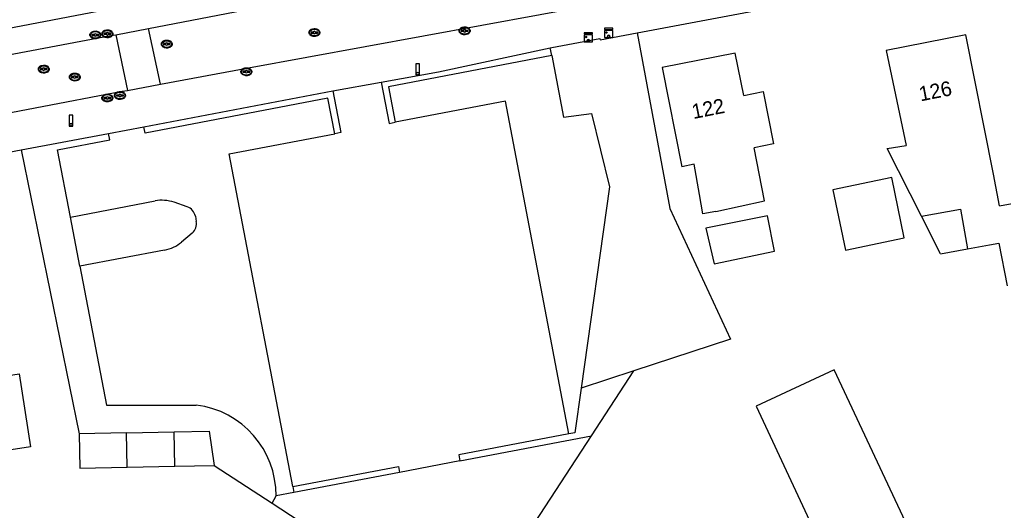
# Model space of a CAD drawing. Extents: x 194485 to 197793, y 468269 to 470822.
# Drawn here: x 195475 to 195554.8, y 469500.8 to 469540.7 of the extents above; entities that cross this region are included whole.
import ezdxf

# ---------------------------------------------------------------- set-up
doc = ezdxf.new("R2010")
doc.units = 0
for name, color, linetype in [('BGT grensvlak begroeid terreindeel', 7, 'Continuous'), ('BGT grensvlak begroeid terreindeel LR', 7, 'Continuous'), ('BGT grensvlak gebouwinstallatie plus 1', 7, 'Continuous'), ('BGT grensvlak onbegroeid terreindeel', 7, 'Continuous'), ('BGT grensvlak onbegroeid terreindeel LR', 7, 'Continuous'), ('BGT grensvlak pand op maaiveld', 7, 'Continuous'), ('BGT grensvlak pand op maaiveld LR', 7, 'Continuous'), ('BGT grensvlak wegdeel', 7, 'Continuous'), ('BGT puntobject kast elektrakast', 7, 'Continuous'), ('BGT puntobject paal lichtmast', 7, 'Continuous'), ('BGT puntobject put inspectie- rioolput', 7, 'Continuous'), ('BGT puntobject put kolk', 7, 'Continuous'), ('BGT tekst huisnummerreeks', 7, 'Continuous')]:
    doc.layers.add(name, color=color, linetype=linetype)

msp = doc.modelspace()

# ---------------------------------------------------------------- linework, layer by layer
at = {"layer": 'BGT grensvlak begroeid terreindeel'}
msp.add_line((195497.13, 469502.78), (195497.224, 469502.289), dxfattribs=at)
for points in [[(195518.154, 469537.806), (195504.904, 469535.277), (195505.454, 469532.396)], [(195518.154, 469537.806), (195519.11, 469532.796), (195521.396, 469533.108), (195522.842, 469527.155), (195520.543, 469510.78)], [(195500.542, 469531.459), (195499.993, 469534.339), (195485.154, 469531.507), (195485.053, 469532.032)], [(195479.087, 469524.686), (195478.044, 469530.15), (195482.274, 469530.957), (195482.173, 469531.485)], [(195479.851, 469520.685), (195482.003, 469509.407), (195489.301, 469509.407)], [(195520.543, 469510.78), (195520.033, 469507.152), (195519.552, 469507.06)]]:
    msp.add_lwpolyline(points, dxfattribs=at)
msp.add_arc((195488.364, 469502.05), 7.417, 359.72518, 82.74426, dxfattribs=at)
at = {"layer": 'BGT grensvlak begroeid terreindeel LR'}
for p, q in [((195518.154, 469537.806), (195518.035, 469538.428)), ((195524.833, 469512.192), (195520.543, 469510.78))]:
    msp.add_line(p, q, dxfattribs=at)
at = {"layer": 'BGT grensvlak gebouwinstallatie plus 1'}
for p, q in [((195549.709, 469521.703), (195548.162, 469524.769)), ((195549.709, 469521.703), (195551.92, 469522.099)), ((195487.497, 469507.226), (195490.346, 469507.281)), ((195490.346, 469507.281), (195490.75, 469504.488)), ((195487.551, 469504.427), (195490.75, 469504.488))]:
    msp.add_line(p, q, dxfattribs=at)
for points in [[(195540.978, 469526.899), (195541.998, 469521.995), (195546.779, 469522.989), (195545.759, 469527.894), (195540.978, 469526.899)], [(195471.397, 469511.39), (195474.913, 469511.944), (195475.847, 469506.012), (195472.331, 469505.459), (195471.397, 469511.39)]]:
    msp.add_lwpolyline(points, dxfattribs=at)
at = {"layer": 'BGT grensvlak onbegroeid terreindeel'}
for p, q in [((195475.072, 469530.137), (195479.798, 469507.077)), ((195479.087, 469524.686), (195485.952, 469525.996)), ((195488.568, 469525.514), (195487.493, 469525.886)), ((195479.851, 469520.685), (195479.087, 469524.686)), ((195489.224, 469524.757), (195489.304, 469524.336)), ((195488.968, 469523.385), (195488.102, 469522.653)), ((195486.728, 469521.997), (195479.851, 469520.685)), ((195532.657, 469514.766), (195524.833, 469512.192)), ((195521.381, 469506.9), (195524.833, 469512.192)), ((195510.709, 469504.863), (195521.381, 469506.9)), ((195516.801, 469499.878), (195521.381, 469506.9)), ((195490.75, 469504.488), (195495.449, 469501.437)), ((195505.798, 469503.926), (195497.224, 469502.289)), ((195497.224, 469502.289), (195495.781, 469502.014)), ((195495.449, 469501.437), (195495.781, 469502.014)), ((195495.449, 469501.437), (195502.424, 469496.907))]:
    msp.add_line(p, q, dxfattribs=at)
for points in [[(195525.086, 469539.667), (195527.749, 469525.378), (195532.657, 469514.766)], [(195504.323, 469535.652), (195504.963, 469532.303), (195505.454, 469532.396)], [(195500.386, 469534.944), (195501.034, 469531.553), (195500.542, 469531.459)], [(195519.552, 469507.06), (195514.39, 469534.102), (195505.454, 469532.396)], [(195497.13, 469502.78), (195491.968, 469529.822), (195500.542, 469531.459)], [(195519.552, 469507.06), (195510.616, 469505.354), (195510.709, 469504.863)], [(195497.13, 469502.78), (195505.704, 469504.417), (195505.798, 469503.926)]]:
    msp.add_lwpolyline(points, dxfattribs=at)
for centre, radius, start, end in [((195486.516, 469523.051), 2.999, 70.98845, 100.8456), ((195488.245, 469524.571), 0.997, 10.75343, 71.06957), ((195488.322, 469524.148), 1, 310.24733, 10.83479), ((195486.161, 469524.951), 3.008, 280.8598, 310.18338)]:
    msp.add_arc(centre, radius, start, end, dxfattribs=at)
at = {"layer": 'BGT grensvlak onbegroeid terreindeel LR'}
msp.add_line((195510.709, 469504.863), (195505.798, 469503.926), dxfattribs=at)
at = {"layer": 'BGT grensvlak pand op maaiveld'}
for p, q in [((195546.811, 469531.009), (195546.916, 469530.508)), ((195545.387, 469530.269), (195546.916, 469530.508)), ((195548.162, 469524.769), (195545.387, 469530.269)), ((195554.511, 469525.609), (195554.006, 469528.182)), ((195548.162, 469524.769), (195551.34, 469525.337)), ((195551.34, 469525.337), (195551.92, 469522.099)), ((195551.92, 469522.099), (195553.699, 469522.417)), ((195483.648, 469507.152), (195479.798, 469507.077)), ((195483.648, 469507.152), (195487.497, 469507.226)), ((195487.551, 469504.427), (195487.497, 469507.226)), ((195483.702, 469504.352), (195487.551, 469504.427))]:
    msp.add_line(p, q, dxfattribs=at)
for points in [[(195554.006, 469528.182), (195551.785, 469539.496), (195545.304, 469538.225), (195546.811, 469531.009)], [(195533.742, 469534.565), (195533.056, 469538.016), (195527.11, 469536.834), (195528.719, 469528.765)], [(195533.742, 469534.565), (195535.322, 469534.879), (195536.167, 469530.627), (195534.587, 469530.313)], [(195531.469, 469525.149), (195535.442, 469526.014), (195534.587, 469530.313)], [(195531.469, 469525.149), (195530.421, 469524.937), (195530.147, 469526.523), (195529.72, 469528.996), (195528.719, 469528.765)], [(195554.511, 469525.609), (195560.603, 469526.699), (195561.749, 469520.295)], [(195530.655, 469523.794), (195531.335, 469520.892), (195536.252, 469521.925), (195535.661, 469524.778), (195530.655, 469523.794)], [(195553.699, 469522.417), (195554.441, 469522.576), (195555.122, 469519.094)], [(195547.484, 469498.573), (195541.093, 469512.262), (195534.754, 469509.303), (195541.145, 469495.613), (195547.484, 469498.573)], [(195479.798, 469507.077), (195479.852, 469504.278), (195483.702, 469504.352)]]:
    msp.add_lwpolyline(points, dxfattribs=at)
at = {"layer": 'BGT grensvlak pand op maaiveld LR'}
msp.add_line((195483.702, 469504.352), (195483.648, 469507.152), dxfattribs=at)
at = {"layer": 'BGT grensvlak wegdeel'}
for p, q in [((195485.422, 469540.021), (195494.578, 469541.765)), ((195482.761, 469539.488), (195485.422, 469540.021)), ((195486.399, 469535.474), (195485.422, 469540.021)), ((195482.761, 469539.488), (195483.705, 469534.977)), ((195483.705, 469534.977), (195486.399, 469535.474)), ((195485.053, 469532.032), (195500.386, 469534.944)), ((195482.173, 469531.485), (195485.053, 469532.032)), ((195475.072, 469530.137), (195482.173, 469531.485))]:
    msp.add_line(p, q, dxfattribs=at)
for points in [[(195486.399, 469535.474), (195493.536, 469536.822), (195531.422, 469543.765), (195568.191, 469550.814)], [(195525.086, 469539.667), (195550.784, 469544.501), (195550.824, 469544.328), (195568.513, 469547.739), (195568.49, 469547.914), (195575.505, 469549.476)], [(195413.512, 469528.513), (195438.888, 469533.352), (195461.634, 469537.712), (195467.705, 469538.823), (195488.798, 469542.891), (195492.044, 469543.503), (195494.168, 469543.923)], [(195413.922, 469526.482), (195429.08, 469529.365), (195482.353, 469539.432), (195482.761, 469539.488)], [(195518.035, 469538.428), (195518.157, 469538.454), (195522.065, 469539.19), (195522.081, 469539.102), (195525.086, 469539.667)], [(195504.323, 469535.652), (195508.967, 469536.486), (195518.035, 469538.428)], [(195469.123, 469532.199), (195483.282, 469534.913), (195483.705, 469534.977)], [(195500.386, 469534.944), (195500.39, 469534.945), (195504.323, 469535.652)], [(195402.966, 469516.486), (195423.544, 469520.403), (195447.983, 469524.885), (195447.969, 469524.989), (195475.072, 469530.137)]]:
    msp.add_lwpolyline(points, dxfattribs=at)
at = {"layer": 'BGT puntobject kast elektrakast'}
for points in [[(195523.119, 469540.029), (195522.443, 469540.029), (195522.443, 469539.928), (195523.119, 469539.928)], [(195521.46, 469539.67), (195520.784, 469539.67), (195520.784, 469539.569), (195521.46, 469539.569)]]:
    msp.add_lwpolyline(points, close=True, dxfattribs=at)
for points in [[(195522.781, 469539.281), (195523.119, 469539.281), (195523.119, 469539.855), (195522.443, 469539.855), (195522.443, 469539.281), (195522.781, 469539.281)], [(195521.122, 469538.922), (195521.46, 469538.922), (195521.46, 469539.496), (195520.784, 469539.496), (195520.784, 469538.922), (195521.122, 469538.922)]]:
    msp.add_lwpolyline(points, dxfattribs=at)
for centre, radius in [((195522.585, 469539.686), 0.0607), ((195520.926, 469539.327), 0.0607), ((195521.122, 469539.022), 0.1), ((195522.781, 469539.381), 0.1)]:
    msp.add_circle(centre, radius, dxfattribs=at)
for centre, start, end in [((195521.122, 469539.022), 0, 180), ((195521.122, 469539.022), 180, 0), ((195522.781, 469539.381), 0, 180), ((195522.781, 469539.381), 180, 0)]:
    msp.add_arc(centre, 0.1, start, end, dxfattribs=at)
at = {"layer": 'BGT puntobject paal lichtmast'}
for points in [[(195507.434, 469537.146), (195507.134, 469537.146), (195507.134, 469536.246), (195507.284, 469536.246)], [(195507.284, 469536.246), (195507.434, 469536.246), (195507.434, 469537.146)], [(195479.288, 469532.979), (195478.988, 469532.979), (195478.988, 469532.079), (195479.138, 469532.079)], [(195479.138, 469532.079), (195479.288, 469532.079), (195479.288, 469532.979)]]:
    msp.add_lwpolyline(points, dxfattribs=at)
for centre, start, end in [((195507.284, 469536.346), 0, 180), ((195507.284, 469536.346), 0, 180), ((195507.284, 469536.346), 180, 0), ((195507.284, 469536.346), 180, 270), ((195507.284, 469536.346), 270, 0), ((195479.138, 469532.179), 0, 180), ((195479.138, 469532.179), 0, 180), ((195479.138, 469532.179), 180, 0), ((195479.138, 469532.179), 180, 270), ((195479.138, 469532.179), 270, 0)]:
    msp.add_arc(centre, 0.1, start, end, dxfattribs=at)
at = {"layer": 'BGT puntobject put inspectie- rioolput'}
for p, q in [((195498.799, 469539.72), (195498.642, 469539.72)), ((195498.642, 469539.644), (195498.799, 469539.644)), ((195499.142, 469539.72), (195498.985, 469539.72)), ((195498.985, 469539.644), (195499.142, 469539.644)), ((195486.812, 469538.781), (195486.655, 469538.781)), ((195486.655, 469538.707), (195486.812, 469538.707)), ((195487.155, 469538.781), (195486.998, 469538.781)), ((195486.998, 469538.707), (195487.155, 469538.707)), ((195476.827, 469536.747), (195476.67, 469536.747)), ((195476.67, 469536.672), (195476.827, 469536.672)), ((195477.17, 469536.747), (195477.013, 469536.747)), ((195477.013, 469536.672), (195477.17, 469536.672)), ((195479.344, 469536.103), (195479.187, 469536.103)), ((195479.187, 469536.028), (195479.344, 469536.028)), ((195479.687, 469536.103), (195479.53, 469536.103)), ((195479.53, 469536.028), (195479.687, 469536.028))]:
    msp.add_line(p, q, dxfattribs=at)
for centre, radius, start, end in [((195498.892, 469539.682), 0.1, 0, 180), ((195498.642, 469539.682), 0.0375, 90, 270), ((195498.892, 469539.682), 0.1, 157.97569, 180), ((195498.892, 469539.682), 0.1, 180, 202.02431), ((195498.892, 469539.682), 0.1, 180, 0), ((195498.892, 469539.682), 0.1, 0, 22.02431), ((195498.892, 469539.682), 0.1, 337.97569, 0), ((195499.142, 469539.682), 0.0375, 270, 90), ((195486.655, 469538.744), 0.0375, 90, 270), ((195486.905, 469538.744), 0.1, 0, 180), ((195486.905, 469538.744), 0.1, 157.97569, 180), ((195486.905, 469538.744), 0.1, 180, 202.02431), ((195486.905, 469538.744), 0.1, 180, 0), ((195486.905, 469538.744), 0.1, 0, 22.02431), ((195486.905, 469538.744), 0.1, 337.97569, 0), ((195487.155, 469538.744), 0.0375, 270, 90), ((195476.67, 469536.71), 0.0375, 90, 270), ((195476.92, 469536.71), 0.1, 0, 180), ((195476.92, 469536.71), 0.1, 157.97569, 180), ((195476.92, 469536.71), 0.1, 180, 202.02431), ((195476.92, 469536.71), 0.1, 180, 0), ((195476.92, 469536.71), 0.1, 0, 22.02431), ((195476.92, 469536.71), 0.1, 337.97569, 0), ((195477.17, 469536.71), 0.0375, 270, 90), ((195479.187, 469536.065), 0.0375, 90, 270), ((195479.437, 469536.065), 0.1, 0, 180), ((195479.437, 469536.065), 0.1, 157.97569, 180), ((195479.437, 469536.065), 0.1, 180, 202.02431), ((195479.437, 469536.065), 0.1, 180, 0), ((195479.437, 469536.065), 0.1, 0, 22.02431), ((195479.437, 469536.065), 0.1, 337.97569, 0), ((195479.687, 469536.065), 0.0375, 270, 90)]:
    msp.add_arc(centre, radius, start, end, dxfattribs=at)
for centre in [(195498.892, 469539.682), (195486.905, 469538.744), (195476.92, 469536.71), (195479.437, 469536.065)]:
    msp.add_ellipse(centre, major_axis=(0.392, 0), ratio=0.689655, dxfattribs=at)
for points in [[(195499.334, 469539.682), (195499.334, 469539.725), (195499.322, 469539.769), (195499.256, 469539.883), (195499.175, 469539.94), (195498.983, 469540.005), (195498.873, 469540.011), (195498.67, 469539.97), (195498.579, 469539.923), (195498.476, 469539.806), (195498.451, 469539.746), (195498.449, 469539.624), (195498.473, 469539.563), (195498.557, 469539.464), (195498.616, 469539.425), (195498.795, 469539.357), (195498.929, 469539.35), (195499.162, 469539.412), (195499.262, 469539.481), (195499.325, 469539.606), (195499.334, 469539.644), (195499.334, 469539.682)], [(195487.347, 469538.744), (195487.347, 469538.787), (195487.335, 469538.831), (195487.269, 469538.945), (195487.188, 469539.002), (195486.996, 469539.067), (195486.886, 469539.073), (195486.683, 469539.032), (195486.592, 469538.985), (195486.489, 469538.868), (195486.464, 469538.808), (195486.462, 469538.686), (195486.486, 469538.625), (195486.57, 469538.526), (195486.629, 469538.487), (195486.808, 469538.419), (195486.942, 469538.412), (195487.175, 469538.474), (195487.275, 469538.543), (195487.338, 469538.668), (195487.347, 469538.706), (195487.347, 469538.744)], [(195477.362, 469536.71), (195477.362, 469536.753), (195477.35, 469536.797), (195477.284, 469536.911), (195477.203, 469536.968), (195477.011, 469537.033), (195476.901, 469537.039), (195476.698, 469536.998), (195476.607, 469536.951), (195476.504, 469536.834), (195476.479, 469536.774), (195476.477, 469536.652), (195476.501, 469536.591), (195476.585, 469536.492), (195476.644, 469536.453), (195476.823, 469536.385), (195476.957, 469536.378), (195477.19, 469536.44), (195477.29, 469536.509), (195477.353, 469536.634), (195477.362, 469536.672), (195477.362, 469536.71)], [(195479.879, 469536.065), (195479.879, 469536.108), (195479.867, 469536.152), (195479.801, 469536.266), (195479.72, 469536.323), (195479.528, 469536.388), (195479.418, 469536.394), (195479.215, 469536.353), (195479.124, 469536.306), (195479.021, 469536.189), (195478.996, 469536.129), (195478.994, 469536.007), (195479.018, 469535.946), (195479.102, 469535.847), (195479.161, 469535.808), (195479.34, 469535.74), (195479.474, 469535.733), (195479.707, 469535.795), (195479.807, 469535.864), (195479.87, 469535.989), (195479.879, 469536.027), (195479.879, 469536.065)]]:
    msp.add_open_spline(points, degree=3, dxfattribs=at)
at = {"layer": 'BGT puntobject put kolk'}
for p, q in [((195510.993, 469539.861), (195510.836, 469539.861)), ((195510.836, 469539.786), (195510.993, 469539.786)), ((195511.336, 469539.861), (195511.179, 469539.861)), ((195511.179, 469539.786), (195511.336, 469539.786)), ((195481.017, 469539.524), (195480.86, 469539.524)), ((195480.86, 469539.449), (195481.017, 469539.449)), ((195481.36, 469539.524), (195481.203, 469539.524)), ((195481.203, 469539.449), (195481.36, 469539.449)), ((195481.993, 469539.62), (195481.836, 469539.62)), ((195481.836, 469539.545), (195481.993, 469539.545)), ((195482.336, 469539.62), (195482.179, 469539.62)), ((195482.179, 469539.545), (195482.336, 469539.545)), ((195493.272, 469536.535), (195493.115, 469536.535)), ((195493.115, 469536.46), (195493.272, 469536.46)), ((195493.615, 469536.535), (195493.458, 469536.535)), ((195493.458, 469536.46), (195493.615, 469536.46)), ((195481.988, 469534.402), (195481.831, 469534.402)), ((195481.831, 469534.327), (195481.988, 469534.327)), ((195482.331, 469534.402), (195482.174, 469534.402)), ((195482.174, 469534.327), (195482.331, 469534.327)), ((195483.011, 469534.606), (195482.854, 469534.606)), ((195482.854, 469534.53), (195483.011, 469534.53)), ((195483.354, 469534.606), (195483.197, 469534.606)), ((195483.197, 469534.53), (195483.354, 469534.53))]:
    msp.add_line(p, q, dxfattribs=at)
for centre, radius, start, end in [((195510.836, 469539.823), 0.0375, 90, 270), ((195511.086, 469539.823), 0.1, 0, 180), ((195511.086, 469539.823), 0.1, 157.97569, 180), ((195511.086, 469539.823), 0.1, 180, 202.02431), ((195511.086, 469539.823), 0.1, 180, 0), ((195511.086, 469539.823), 0.1, 0, 22.02431), ((195511.086, 469539.823), 0.1, 337.97569, 0), ((195511.336, 469539.823), 0.0375, 270, 90), ((195480.86, 469539.486), 0.0375, 90, 270), ((195481.11, 469539.486), 0.1, 0, 180), ((195481.11, 469539.486), 0.1, 157.97569, 180), ((195481.11, 469539.486), 0.1, 180, 202.02431), ((195481.11, 469539.486), 0.1, 180, 0), ((195481.11, 469539.486), 0.1, 0, 22.02431), ((195481.11, 469539.486), 0.1, 337.97569, 0), ((195481.36, 469539.486), 0.0375, 270, 90), ((195481.836, 469539.582), 0.0375, 90, 270), ((195482.086, 469539.582), 0.1, 0, 180), ((195482.086, 469539.582), 0.1, 157.97569, 180), ((195482.086, 469539.582), 0.1, 180, 202.02431), ((195482.086, 469539.582), 0.1, 180, 0), ((195482.086, 469539.582), 0.1, 0, 22.02431), ((195482.086, 469539.582), 0.1, 337.97569, 0), ((195482.336, 469539.582), 0.0375, 270, 90), ((195493.365, 469536.497), 0.1, 0, 180), ((195493.115, 469536.497), 0.0375, 90, 270), ((195493.365, 469536.497), 0.1, 157.97569, 180), ((195493.365, 469536.497), 0.1, 180, 202.02431), ((195493.365, 469536.497), 0.1, 180, 0), ((195493.365, 469536.497), 0.1, 0, 22.02431), ((195493.365, 469536.497), 0.1, 337.97569, 0), ((195493.615, 469536.497), 0.0375, 270, 90), ((195481.831, 469534.364), 0.0375, 90, 270), ((195482.081, 469534.364), 0.1, 0, 180), ((195482.081, 469534.364), 0.1, 157.97569, 180), ((195482.081, 469534.364), 0.1, 180, 202.02431), ((195482.081, 469534.364), 0.1, 180, 0), ((195482.081, 469534.364), 0.1, 0, 22.02431), ((195482.081, 469534.364), 0.1, 337.97569, 0), ((195482.331, 469534.364), 0.0375, 270, 90), ((195482.854, 469534.568), 0.0375, 90, 270), ((195483.104, 469534.568), 0.1, 0, 180), ((195483.104, 469534.568), 0.1, 157.97569, 180), ((195483.104, 469534.568), 0.1, 180, 202.02431), ((195483.104, 469534.568), 0.1, 180, 0), ((195483.104, 469534.568), 0.1, 0, 22.02431), ((195483.104, 469534.568), 0.1, 337.97569, 0), ((195483.354, 469534.568), 0.0375, 270, 90)]:
    msp.add_arc(centre, radius, start, end, dxfattribs=at)
for centre in [(195481.11, 469539.486), (195482.086, 469539.582), (195511.086, 469539.823), (195493.365, 469536.497), (195482.081, 469534.364), (195483.104, 469534.568)]:
    msp.add_ellipse(centre, major_axis=(0.392, 0), ratio=0.689655, dxfattribs=at)
for points in [[(195481.552, 469539.486), (195481.552, 469539.529), (195481.54, 469539.573), (195481.474, 469539.687), (195481.393, 469539.744), (195481.201, 469539.809), (195481.091, 469539.815), (195480.888, 469539.774), (195480.797, 469539.727), (195480.694, 469539.61), (195480.669, 469539.55), (195480.667, 469539.428), (195480.691, 469539.367), (195480.775, 469539.268), (195480.834, 469539.229), (195481.013, 469539.161), (195481.147, 469539.154), (195481.38, 469539.216), (195481.48, 469539.285), (195481.543, 469539.41), (195481.552, 469539.448), (195481.552, 469539.486)], [(195482.528, 469539.582), (195482.528, 469539.625), (195482.516, 469539.669), (195482.45, 469539.783), (195482.369, 469539.84), (195482.177, 469539.905), (195482.067, 469539.911), (195481.864, 469539.87), (195481.773, 469539.823), (195481.67, 469539.706), (195481.645, 469539.646), (195481.643, 469539.524), (195481.667, 469539.463), (195481.751, 469539.364), (195481.81, 469539.325), (195481.989, 469539.257), (195482.123, 469539.25), (195482.356, 469539.312), (195482.456, 469539.381), (195482.519, 469539.506), (195482.528, 469539.544), (195482.528, 469539.582)], [(195511.528, 469539.823), (195511.528, 469539.866), (195511.516, 469539.91), (195511.45, 469540.024), (195511.369, 469540.081), (195511.177, 469540.146), (195511.067, 469540.152), (195510.864, 469540.111), (195510.773, 469540.064), (195510.67, 469539.947), (195510.645, 469539.887), (195510.643, 469539.765), (195510.667, 469539.704), (195510.751, 469539.605), (195510.81, 469539.566), (195510.989, 469539.498), (195511.123, 469539.491), (195511.356, 469539.553), (195511.456, 469539.622), (195511.519, 469539.747), (195511.528, 469539.785), (195511.528, 469539.823)], [(195493.807, 469536.497), (195493.807, 469536.54), (195493.795, 469536.584), (195493.729, 469536.698), (195493.648, 469536.755), (195493.456, 469536.82), (195493.346, 469536.826), (195493.143, 469536.785), (195493.052, 469536.738), (195492.949, 469536.621), (195492.924, 469536.561), (195492.922, 469536.439), (195492.946, 469536.378), (195493.03, 469536.279), (195493.089, 469536.24), (195493.268, 469536.172), (195493.402, 469536.165), (195493.635, 469536.227), (195493.735, 469536.296), (195493.798, 469536.421), (195493.807, 469536.459), (195493.807, 469536.497)], [(195482.523, 469534.364), (195482.523, 469534.407), (195482.511, 469534.451), (195482.445, 469534.565), (195482.364, 469534.622), (195482.172, 469534.687), (195482.062, 469534.693), (195481.859, 469534.652), (195481.768, 469534.605), (195481.665, 469534.488), (195481.64, 469534.428), (195481.638, 469534.306), (195481.662, 469534.245), (195481.746, 469534.146), (195481.805, 469534.107), (195481.984, 469534.039), (195482.118, 469534.032), (195482.351, 469534.094), (195482.451, 469534.163), (195482.514, 469534.288), (195482.523, 469534.326), (195482.523, 469534.364)], [(195483.546, 469534.568), (195483.546, 469534.611), (195483.534, 469534.655), (195483.468, 469534.769), (195483.387, 469534.826), (195483.195, 469534.891), (195483.085, 469534.897), (195482.882, 469534.856), (195482.791, 469534.809), (195482.688, 469534.692), (195482.663, 469534.632), (195482.661, 469534.51), (195482.685, 469534.449), (195482.769, 469534.35), (195482.828, 469534.311), (195483.007, 469534.243), (195483.141, 469534.236), (195483.374, 469534.298), (195483.474, 469534.367), (195483.537, 469534.492), (195483.546, 469534.53), (195483.546, 469534.568)]]:
    msp.add_open_spline(points, degree=3, dxfattribs=at)

# ---------------------------------------------------------------- texts
at = {"layer": 'BGT tekst huisnummerreeks'}
for s, rotation, p in [('126', 11.1, (195548.095, 469534.084)), ('122', 11.2, (195529.652, 469532.65))]:
    msp.add_text(s, height=1.2, rotation=rotation, dxfattribs=at).set_placement(p)

doc.saveas('drawing.dxf')
